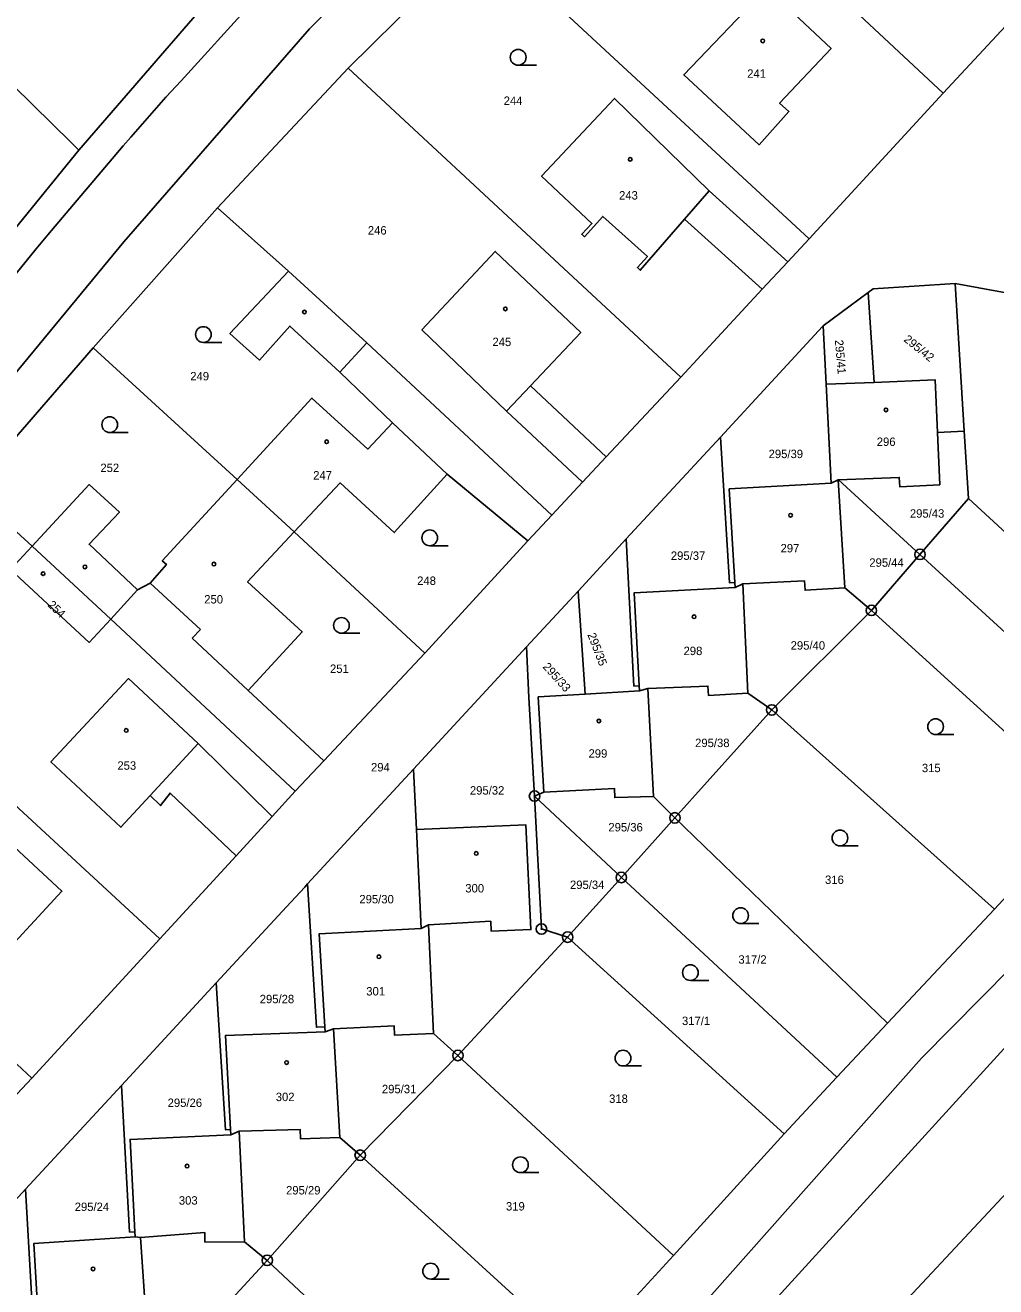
# Model space of a CAD drawing. Extents: x -587171 to -555306, y -1167727 to -1074732.
# Drawn here: x -560243.1 to -560150.5, y -1077820.1 to -1077699.8 of the extents above; entities that cross this region are included whole.
import ezdxf

# ---------------------------------------------------------------- set-up
doc = ezdxf.new("R2010")
doc.units = 0
for name, color, linetype in [('Hranice parcel', 7, 'Continuous'), ('Parcelní čísla', 7, 'Continuous'), ('Poz předměty', 7, 'Continuous'), ('Vnitřní kresba', 7, 'Continuous'), ('Značky bodu BP', 7, 'Continuous'), ('Značky budov', 7, 'Continuous'), ('Značky kultur', 7, 'Continuous')]:
    doc.layers.add(name, color=color, linetype=linetype)

msp = doc.modelspace()

# ---------------------------------------------------------------- linework, layer by layer
at = {"layer": 'Hranice parcel'}
for p, q in [((-560186.01, -1077677.89), (-560155.54, -1077706.29)), ((-560199.52, -1077691.31), (-560212.28, -1077703.89)), ((-560199.52, -1077691.31), (-560168.33, -1077720.16)), ((-560155.54, -1077706.29), (-560148.75, -1077698.97)), ((-560212.28, -1077703.89), (-560224.74, -1077717.23)), ((-560212.28, -1077703.89), (-560180.56, -1077733.36)), ((-560168.33, -1077720.16), (-560155.54, -1077706.29)), ((-560244.43, -1077719.71), (-560237.94, -1077711.73)), ((-560224.74, -1077717.23), (-560236.6, -1077730.58)), ((-560224.74, -1077717.23), (-560217.97, -1077723.25)), ((-560170.37, -1077722.36), (-560168.33, -1077720.16)), ((-560172.81, -1077724.99), (-560170.37, -1077722.36)), ((-560154.41, -1077724.42), (-560153.54, -1077738.52)), ((-560180.56, -1077733.36), (-560172.81, -1077724.99)), ((-560166.98, -1077728.48), (-560162.69, -1077725.29)), ((-560162.13, -1077733.86), (-560162.69, -1077725.29)), ((-560166.69, -1077734.04), (-560166.98, -1077728.48)), ((-560236.6, -1077730.58), (-560248.32, -1077744.1)), ((-560236.6, -1077730.58), (-560222.87, -1077743.11)), ((-560187.67, -1077740.96), (-560180.56, -1077733.36)), ((-560166.69, -1077734.04), (-560162.13, -1077733.86)), ((-560166.24, -1077743.46), (-560166.69, -1077734.04)), ((-560185.77, -1077748.79), (-560176.79, -1077739.08)), ((-560156.09, -1077738.63), (-560153.54, -1077738.52)), ((-560153.54, -1077738.52), (-560153.14, -1077744.92)), ((-560189.93, -1077743.37), (-560187.67, -1077740.96)), ((-560222.87, -1077743.11), (-560217.41, -1077748.11)), ((-560192.87, -1077746.51), (-560189.93, -1077743.37)), ((-560166.24, -1077743.46), (-560165.56, -1077743.14)), ((-560165.53, -1077743.14), (-560165.56, -1077743.14)), ((-560165.56, -1077743.14), (-560164.93, -1077753.45)), ((-560165.53, -1077743.14), (-560157.76, -1077750.26)), ((-560248.32, -1077744.1), (-560242.41, -1077749.49)), ((-560157.76, -1077750.26), (-560153.14, -1077744.92)), ((-560195.14, -1077748.98), (-560192.87, -1077746.51)), ((-560217.41, -1077748.11), (-560204.98, -1077759.69)), ((-560190.35, -1077753.75), (-560185.77, -1077748.79)), ((-560242.41, -1077749.49), (-560234.92, -1077756.43)), ((-560204.98, -1077759.69), (-560195.14, -1077748.98)), ((-560162.39, -1077755.6), (-560157.76, -1077750.26)), ((-560137.02, -1077769.27), (-560157.76, -1077750.26)), ((-560175.39, -1077753.43), (-560175.42, -1077752.93)), ((-560175.39, -1077753.43), (-560174.66, -1077753.07)), ((-560174.66, -1077753.07), (-560174.16, -1077763.48)), ((-560162.39, -1077755.6), (-560164.93, -1077753.45)), ((-560195.26, -1077759.07), (-560190.35, -1077753.75)), ((-560189.67, -1077763.58), (-560190.35, -1077753.75)), ((-560171.89, -1077765.09), (-560162.39, -1077755.6)), ((-560162.39, -1077755.6), (-560141.73, -1077774.41)), ((-560234.92, -1077756.43), (-560217.33, -1077772.84)), ((-560260.28, -1077759.18), (-560230.24, -1077786.92)), ((-560206.04, -1077770.74), (-560195.26, -1077759.07)), ((-560214.61, -1077769.95), (-560204.98, -1077759.69)), ((-560189.67, -1077763.58), (-560184.51, -1077763.28)), ((-560184.51, -1077763.28), (-560184.54, -1077762.78)), ((-560184.51, -1077763.28), (-560183.72, -1077763.05)), ((-560183.72, -1077763.05), (-560183.18, -1077773.34)), ((-560171.89, -1077765.09), (-560174.16, -1077763.48)), ((-560181.12, -1077775.38), (-560171.89, -1077765.09)), ((-560171.89, -1077765.09), (-560150.66, -1077784.07)), ((-560217.33, -1077772.84), (-560214.61, -1077769.95)), ((-560216.14, -1077781.67), (-560206.04, -1077770.74)), ((-560205.77, -1077776.5), (-560206.04, -1077770.74)), ((-560219.53, -1077775.24), (-560217.33, -1077772.84)), ((-560271.34, -1077773.46), (-560242.43, -1077800.19)), ((-560194.51, -1077773.3), (-560193.63, -1077772.92)), ((-560186.23, -1077781.06), (-560194.51, -1077773.3)), ((-560181.12, -1077775.38), (-560183.18, -1077773.34)), ((-560222.97, -1077778.99), (-560219.53, -1077775.24)), ((-560141.73, -1077774.41), (-560150.66, -1077784.07)), ((-560205.33, -1077785.93), (-560205.77, -1077776.5)), ((-560186.23, -1077781.06), (-560181.12, -1077775.38)), ((-560181.12, -1077775.38), (-560160.85, -1077794.94)), ((-560230.24, -1077786.92), (-560222.97, -1077778.99)), ((-560191.35, -1077786.75), (-560186.23, -1077781.06)), ((-560165.69, -1077800.11), (-560186.23, -1077781.06)), ((-560150.66, -1077784.07), (-560160.85, -1077794.94)), ((-560205.33, -1077785.93), (-560204.63, -1077785.57)), ((-560204.63, -1077785.57), (-560204.13, -1077795.94)), ((-560242.43, -1077800.19), (-560230.24, -1077786.92)), ((-560201.81, -1077798.03), (-560191.35, -1077786.75)), ((-560170.72, -1077805.5), (-560191.35, -1077786.75)), ((-560233.89, -1077800.88), (-560224.86, -1077791.11)), ((-560214.48, -1077795.79), (-560214.51, -1077795.29)), ((-560214.48, -1077795.79), (-560213.68, -1077795.49)), ((-560213.68, -1077795.49), (-560213.08, -1077805.85)), ((-560160.85, -1077794.94), (-560165.69, -1077800.11)), ((-560201.81, -1077798.03), (-560204.13, -1077795.94)), ((-560211.13, -1077807.54), (-560201.81, -1077798.03)), ((-560201.81, -1077798.03), (-560181.26, -1077817.09)), ((-560244.32, -1077802.19), (-560242.43, -1077800.19)), ((-560165.69, -1077800.11), (-560170.72, -1077805.5)), ((-560243.04, -1077810.78), (-560233.89, -1077800.88)), ((-560223.45, -1077805.58), (-560223.48, -1077805.08)), ((-560223.45, -1077805.58), (-560222.68, -1077805.25)), ((-560222.68, -1077805.25), (-560222.17, -1077815.79)), ((-560211.13, -1077807.54), (-560213.08, -1077805.85)), ((-560170.72, -1077805.5), (-560181.26, -1077817.09)), ((-560219.99, -1077817.56), (-560211.13, -1077807.54)), ((-560211.13, -1077807.54), (-560190.08, -1077826.72)), ((-560252.13, -1077820.62), (-560243.04, -1077810.78)), ((-560232.59, -1077815.33), (-560232.62, -1077814.83)), ((-560232.59, -1077815.33), (-560232.07, -1077815.38)), ((-560232.07, -1077815.38), (-560231.39, -1077825.44)), ((-560219.99, -1077817.56), (-560222.17, -1077815.79)), ((-560181.26, -1077817.09), (-560190.08, -1077826.72)), ((-560229.2, -1077827.55), (-560219.99, -1077817.56)), ((-560219.99, -1077817.56), (-560199.4, -1077836.84))]:
    msp.add_line(p, q, dxfattribs=at)
for points in [[(-560237.94, -1077711.73), (-560238.65, -1077711.03), (-560292.32, -1077658.28)], [(-560237.94, -1077711.73), (-560225.25, -1077697), (-560225.93, -1077696.26)], [(-560172.37, -1077696.24), (-560180.28, -1077704.55), (-560173.1, -1077711.2), (-560170.25, -1077708.05), (-560171.14, -1077707.25), (-560166.24, -1077702.02), (-560172.37, -1077696.24)], [(-560221.55, -1077697.81), (-560228.2, -1077705.12), (-560229.65, -1077706.68), (-560233, -1077710.48), (-560233.72, -1077711.32), (-560240.9, -1077719.8), (-560242.03, -1077721.14), (-560245.88, -1077725.84), (-560247.13, -1077727.44), (-560255.12, -1077737.45), (-560256.37, -1077738.99), (-560259.58, -1077743.01), (-560260.93, -1077744.74), (-560267.57, -1077753.31), (-560268.85, -1077754.85), (-560271.33, -1077758.01), (-560272.61, -1077759.42), (-560273.58, -1077760.47)], [(-560170.37, -1077722.36), (-560177.86, -1077715.61), (-560186.89, -1077706.79), (-560193.84, -1077714.19), (-560189.04, -1077718.7), (-560190.01, -1077719.74), (-560189.75, -1077719.98), (-560188, -1077718.04), (-560183.75, -1077721.86), (-560184.7, -1077722.92), (-560184.43, -1077723.17), (-560180.2, -1077718.29), (-560172.81, -1077724.99)], [(-560091, -1077719.3), (-560099.49, -1077727.16), (-560110.99, -1077731.47), (-560121.6, -1077730.44), (-560154.41, -1077724.42)], [(-560187.67, -1077740.96), (-560194.9, -1077734.19), (-560190.1, -1077729.12), (-560198.26, -1077721.37), (-560205.25, -1077728.86), (-560197.18, -1077736.59), (-560189.93, -1077743.37)], [(-560186.59, -1077830.97), (-560157.6, -1077798.29), (-560134.93, -1077775.33), (-560114.78, -1077753.01), (-560086.71, -1077722.08)], [(-560217.97, -1077723.25), (-560223.55, -1077729.19), (-560220.74, -1077731.73), (-560217.83, -1077728.5), (-560213.06, -1077732.88), (-560208.06, -1077737.72), (-560210.41, -1077740.22), (-560215.73, -1077735.36), (-560222.87, -1077743.11)], [(-560217.97, -1077723.25), (-560210.51, -1077730.09), (-560192.87, -1077746.51)], [(-560162.69, -1077725.29), (-560162.21, -1077724.94), (-560154.41, -1077724.42)], [(-560176.79, -1077739.08), (-560167.05, -1077728.53), (-560166.98, -1077728.48)], [(-560162.13, -1077733.86), (-560156.3, -1077733.63), (-560156.09, -1077738.63)], [(-560082.36, -1077736.53), (-560081.28, -1077737.7), (-560134.26, -1077794.79), (-560159.79, -1077822.13), (-560169.01, -1077832.23)], [(-560175.42, -1077752.93), (-560175.92, -1077752.96), (-560176.79, -1077739.08)], [(-560156.09, -1077738.63), (-560155.88, -1077743.62), (-560159.68, -1077743.81), (-560159.73, -1077742.92), (-560165.53, -1077743.14)], [(-560217.41, -1077748.11), (-560213.03, -1077743.44), (-560207.88, -1077748.18), (-560202.83, -1077742.6), (-560195.14, -1077748.98)], [(-560222.87, -1077743.11), (-560230.01, -1077750.86), (-560229.61, -1077751.21), (-560231.17, -1077753), (-560232.35, -1077753.64), (-560236.98, -1077749.3), (-560234.09, -1077746.23), (-560236.98, -1077743.61), (-560242.41, -1077749.49)], [(-560175.42, -1077752.93), (-560175.94, -1077744.02), (-560166.24, -1077743.46)], [(-560153.14, -1077744.92), (-560132.3, -1077764.12), (-560137.02, -1077769.27)], [(-560214.61, -1077769.95), (-560221.81, -1077763.23), (-560216.65, -1077757.65), (-560221.87, -1077752.88), (-560217.41, -1077748.11)], [(-560184.54, -1077762.78), (-560185.04, -1077762.81), (-560185.77, -1077748.79)], [(-560242.41, -1077749.49), (-560244.46, -1077751.71), (-560236.97, -1077758.65), (-560234.92, -1077756.43)], [(-560184.54, -1077762.78), (-560185, -1077753.91), (-560175.39, -1077753.43)], [(-560164.93, -1077753.45), (-560168.72, -1077753.67), (-560168.77, -1077752.77), (-560174.66, -1077753.07)], [(-560194.51, -1077773.3), (-560195.06, -1077763.89), (-560195.26, -1077759.07)], [(-560219.53, -1077775.24), (-560226.58, -1077768.28), (-560233.23, -1077762.1), (-560240.61, -1077770.04), (-560233.94, -1077776.27), (-560231.16, -1077773.25), (-560230.16, -1077774.21), (-560229.25, -1077773.01), (-560222.97, -1077778.99)], [(-560174.16, -1077763.48), (-560177.93, -1077763.7), (-560177.98, -1077762.81), (-560183.72, -1077763.05)], [(-560193.63, -1077772.92), (-560194.16, -1077763.84), (-560189.67, -1077763.58)], [(-560183.18, -1077773.34), (-560186.86, -1077773.45), (-560186.88, -1077772.59), (-560193.63, -1077772.92)], [(-560246.69, -1077790.05), (-560239.57, -1077782.38), (-560248.65, -1077773.96), (-560255.78, -1077781.6), (-560246.69, -1077790.05)], [(-560191.35, -1077786.75), (-560193.85, -1077785.97), (-560194.51, -1077773.3)], [(-560205.77, -1077776.5), (-560195.35, -1077776.03), (-560194.85, -1077786.02), (-560198.65, -1077786.17), (-560198.69, -1077785.23), (-560204.63, -1077785.57)], [(-560224.86, -1077791.11), (-560218.17, -1077783.87), (-560216.42, -1077781.98), (-560216.14, -1077781.67)], [(-560214.51, -1077795.29), (-560215.31, -1077795.34), (-560216.14, -1077781.67)], [(-560214.51, -1077795.29), (-560215.03, -1077786.43), (-560205.33, -1077785.93)], [(-560223.48, -1077805.08), (-560223.98, -1077805.11), (-560224.86, -1077791.11)], [(-560204.13, -1077795.94), (-560207.85, -1077796.1), (-560207.89, -1077795.21), (-560213.68, -1077795.49)], [(-560223.48, -1077805.08), (-560223.98, -1077796.13), (-560214.48, -1077795.79)], [(-560232.62, -1077814.83), (-560233.12, -1077814.86), (-560233.89, -1077800.88)], [(-560213.08, -1077805.85), (-560216.81, -1077805.99), (-560216.84, -1077805.09), (-560222.68, -1077805.25)], [(-560232.62, -1077814.83), (-560233.07, -1077806.03), (-560223.45, -1077805.58)], [(-560241.75, -1077824.63), (-560242.25, -1077824.66), (-560243.04, -1077810.78)], [(-560222.17, -1077815.79), (-560225.94, -1077815.82), (-560225.95, -1077814.91), (-560232.07, -1077815.38)], [(-560241.75, -1077824.63), (-560242.26, -1077815.97), (-560232.59, -1077815.33)]]:
    msp.add_lwpolyline(points, dxfattribs=at)
at = {"layer": 'Poz předměty'}
msp.add_line((-560180.66, -1077831.27), (-560065.28, -1077704.75), dxfattribs=at)
at = {"layer": 'Vnitřní kresba'}
for p, q in [((-560190.25, -1077674.24), (-560215.97, -1077700.17)), ((-560215.97, -1077700.17), (-560233.67, -1077720.45)), ((-560180.2, -1077718.29), (-560177.86, -1077715.61)), ((-560233.67, -1077720.45), (-560251.25, -1077741.77)), ((-560213.06, -1077732.88), (-560210.51, -1077730.09)), ((-560197.18, -1077736.59), (-560194.9, -1077734.19)), ((-560208.06, -1077737.72), (-560202.83, -1077742.6)), ((-560232.35, -1077753.64), (-560234.92, -1077756.43)), ((-560231.17, -1077753), (-560226.37, -1077757.42)), ((-560226.37, -1077757.42), (-560227.14, -1077758.26)), ((-560227.14, -1077758.26), (-560221.81, -1077763.23)), ((-560231.16, -1077773.25), (-560226.58, -1077768.28))]:
    msp.add_line(p, q, dxfattribs=at)
at = {"layer": 'Značky bodu BP'}
for centre, radius in [((-560157.76, -1077750.26), 0.5), ((-560157.76, -1077750.26), 0.0303), ((-560162.39, -1077755.6), 0.5), ((-560162.39, -1077755.6), 0.0303), ((-560171.89, -1077765.09), 0.5), ((-560171.89, -1077765.09), 0.0303), ((-560194.51, -1077773.3), 0.5), ((-560194.51, -1077773.3), 0.0303), ((-560181.12, -1077775.38), 0.5), ((-560181.12, -1077775.38), 0.0303), ((-560186.23, -1077781.06), 0.5), ((-560186.23, -1077781.06), 0.0303), ((-560193.85, -1077785.97), 0.5), ((-560193.85, -1077785.97), 0.0303), ((-560191.35, -1077786.75), 0.5), ((-560191.35, -1077786.75), 0.0303), ((-560201.81, -1077798.03), 0.5), ((-560201.81, -1077798.03), 0.0303), ((-560211.13, -1077807.54), 0.5), ((-560211.13, -1077807.54), 0.0303), ((-560219.99, -1077817.56), 0.5), ((-560219.99, -1077817.56), 0.0303)]:
    msp.add_circle(centre, radius, dxfattribs=at)
at = {"layer": 'Značky budov'}
for centre in [(-560172.75, -1077701.3), (-560185.38, -1077712.6), (-560216.45, -1077727.15), (-560197.29, -1077726.86), (-560161, -1077736.49), (-560214.33, -1077739.52), (-560170.1, -1077746.53), (-560225.08, -1077751.18), (-560241.36, -1077752.1), (-560237.38, -1077751.45), (-560179.29, -1077756.2), (-560233.44, -1077767.04), (-560188.37, -1077766.14), (-560200.07, -1077778.77), (-560209.35, -1077788.62), (-560218.15, -1077798.7), (-560227.63, -1077808.57), (-560236.6, -1077818.38)]:
    msp.add_circle(centre, 0.175, dxfattribs=at)
at = {"layer": 'Značky kultur'}
for p, q in [((-560196.07, -1077703.62), (-560194.32, -1077703.62)), ((-560226.08, -1077730.05), (-560224.33, -1077730.05)), ((-560235.01, -1077738.64), (-560233.26, -1077738.64)), ((-560204.5, -1077749.43), (-560202.75, -1077749.43)), ((-560212.92, -1077757.78), (-560211.17, -1077757.78)), ((-560156.27, -1077767.43), (-560154.52, -1077767.43)), ((-560165.39, -1077778.05), (-560163.64, -1077778.05)), ((-560174.86, -1077785.45), (-560173.11, -1077785.45)), ((-560179.65, -1077790.88), (-560177.9, -1077790.88)), ((-560186.07, -1077799.03), (-560184.32, -1077799.03)), ((-560195.85, -1077809.2), (-560194.1, -1077809.2)), ((-560204.41, -1077819.34), (-560202.66, -1077819.34))]:
    msp.add_line(p, q, dxfattribs=at)
for centre in [(-560196.07, -1077702.87), (-560226.08, -1077729.3), (-560235.01, -1077737.89), (-560204.5, -1077748.68), (-560212.92, -1077757.03), (-560156.27, -1077766.68), (-560165.39, -1077777.3), (-560174.86, -1077784.7), (-560179.65, -1077790.13), (-560186.07, -1077798.28), (-560195.85, -1077808.45), (-560204.41, -1077818.59)]:
    msp.add_circle(centre, 0.75, dxfattribs=at)

# ---------------------------------------------------------------- texts
at = {"layer": 'Parcelní čísla'}
for s, p in [('241', (-560174.23, -1077704.82)), ('244', (-560197.45, -1077707.41)), ('243', (-560186.45, -1077716.43)), ('246', (-560210.4, -1077719.77)), ('245', (-560198.52, -1077730.4)), ('249', (-560227.33, -1077733.67)), ('296', (-560161.88, -1077739.92)), ('295/39', (-560172.19, -1077741.08)), ('252', (-560235.9, -1077742.41)), ('247', (-560215.61, -1077743.12)), ('295/43', (-560158.72, -1077746.76)), ('295/37', (-560181.51, -1077750.78)), ('297', (-560171.05, -1077750.07)), ('295/44', (-560162.59, -1077751.44)), ('248', (-560205.7, -1077753.17)), ('250', (-560226, -1077754.94)), ('298', (-560180.3, -1077759.86)), ('295/40', (-560170.09, -1077759.34)), ('251', (-560214.01, -1077761.56)), ('295/38', (-560179.2, -1077768.63)), ('299', (-560189.36, -1077769.64)), ('253', (-560234.28, -1077770.79)), ('294', (-560210.1, -1077770.95)), ('315', (-560157.58, -1077771.02)), ('295/32', (-560200.67, -1077773.16)), ('295/36', (-560187.47, -1077776.67)), ('295/34', (-560191.13, -1077782.16)), ('316', (-560166.81, -1077781.68)), ('300', (-560201.11, -1077782.49)), ('295/30', (-560211.21, -1077783.53)), ('317/2', (-560175.07, -1077789.28)), ('301', (-560210.55, -1077792.31)), ('295/28', (-560220.71, -1077793.05)), ('317/1', (-560180.45, -1077795.13)), ('302', (-560219.18, -1077802.38)), ('295/31', (-560209.06, -1077801.63)), ('318', (-560187.4, -1077802.55)), ('295/26', (-560229.49, -1077802.94)), ('295/29', (-560218.2, -1077811.28)), ('295/24', (-560238.35, -1077812.86)), ('303', (-560228.42, -1077812.25)), ('319', (-560197.23, -1077812.81))]:
    msp.add_text(s, height=0.803, dxfattribs=at).set_placement(p)
for s, rotation, p in [('295/42', 321, (-560159.37, -1077729.88)), ('295/41', 275, (-560165.88, -1077729.83)), ('254', 316, (-560240.99, -1077755.14)), ('295/35', 291, (-560189.48, -1077757.91)), ('295/33', 312, (-560193.78, -1077761.01))]:
    msp.add_text(s, height=0.803, rotation=rotation, dxfattribs=at).set_placement(p)

doc.saveas('drawing.dxf')
